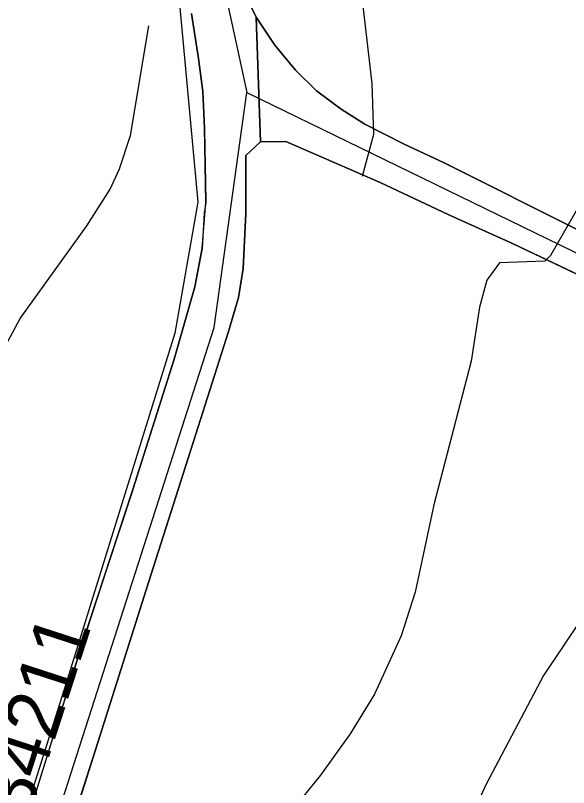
# Model space of a CAD drawing. Extents: x -662620 to -656370, y -1067090 to -1062990.
# Drawn here: x -658362 to -658210.1, y -1064212.1 to -1063999.9 of the extents above; entities that cross this region are included whole.
import ezdxf

# ---------------------------------------------------------------- set-up
doc = ezdxf.new("R2010")
doc.units = 0
for name, color, linetype in [('Organizacni_opatreni_ochranne_zatravnení__protierozni_rozmistovani_plodin__osevni_postup__stridani_plodin', 7, 'Continuous'), ('ORNÁ_PŮDA_-_STÁVAJÍCÍ', 7, 'Continuous'), ('OSTATNÍ_PLOCHA_-_STÁVAJÍCÍ', 7, 'Continuous'), ('POPIS_SILNICE_II__A_III__TŘÍDY', 7, 'Continuous'), ('SILNICE_II__TŘÍDY_A_III__TŘÍDY', 7, 'Continuous'), ('VRSTEVNICE_ZDŮRAZNĚNÁ', 7, 'Continuous'), ('VRSTEVNICE_ZÁKLADNÍ', 7, 'Continuous')]:
    doc.layers.add(name, color=color, linetype=linetype)

msp = doc.modelspace()

# ---------------------------------------------------------------- linework, layer by layer
at = {"layer": 'Organizacni_opatreni_ochranne_zatravnení__protierozni_rozmistovani_plodin__osevni_postup__stridani_plodin'}
msp.add_lwpolyline([(-658555.67, -1063917.69), (-658514.8, -1063868.65), (-658480.95, -1063806.62), (-658480.74, -1063804.9), (-658453.6, -1063813.6), (-658412.5, -1063825.9), (-658354.86, -1063841.27), (-658347.2, -1063843.5), (-658341.2, -1063865.2), (-658317.8, -1063987.8), (-658311.9, -1064051.2), (-658318.2, -1064087.2), (-658348.2, -1064183.7), (-658459.95, -1064537.13), (-658485.23, -1064620.2), (-658629, -1064520)], dxfattribs=at)
at = {"layer": 'ORNÁ_PŮDA_-_STÁVAJÍCÍ'}
for p, q in [((-658295.84, -1064000.45), (-658298.76, -1063994.51)), ((-658313.68, -1063999.42), (-658311.76, -1064011.76)), ((-658290.79, -1064008.12), (-658295.84, -1064000.45)), ((-658285.11, -1064014.98), (-658290.79, -1064008.12)), ((-658311.76, -1064011.76), (-658311.76, -1064011.78)), ((-658311.76, -1064011.78), (-658310.55, -1064020.86)), ((-658279.27, -1064020.64), (-658285.11, -1064014.98)), ((-658272.53, -1064025.68), (-658279.27, -1064020.64)), ((-658310.55, -1064020.88), (-658310.56, -1064020.88)), ((-658310.56, -1064020.88), (-658310.08, -1064030.88)), ((-658310.55, -1064020.86), (-658310.55, -1064020.88)), ((-658266, -1064029.82), (-658272.53, -1064025.68)), ((-658310.08, -1064030.88), (-658310.06, -1064031.27)), ((-658310.06, -1064031.27), (-658309.74, -1064050.97)), ((-658255.21, -1064035.33), (-658266, -1064029.82)), ((-658298.68, -1064038.42), (-658294.7, -1064034.7)), ((-658294.7, -1064034.7), (-658287.77, -1064034.58)), ((-658287.77, -1064034.58), (-658261.83, -1064045.79)), ((-658244.26, -1064040.45), (-658255.21, -1064035.33)), ((-658298.71, -1064054.35), (-658298.68, -1064038.42)), ((-658206.59, -1064059.26), (-658244.26, -1064040.45)), ((-658261.83, -1064045.79), (-658242.93, -1064054.72)), ((-658309.74, -1064051.35), (-658310.14, -1064054.28)), ((-658309.74, -1064050.97), (-658309.74, -1064051.33)), ((-658309.74, -1064051.33), (-658309.74, -1064051.35)), ((-658310.14, -1064054.28), (-658310.71, -1064063.93)), ((-658299.46, -1064069.46), (-658298.71, -1064054.35)), ((-658242.93, -1064054.72), (-658225.46, -1064062.6)), ((-658225.46, -1064062.6), (-658192.61, -1064078.23)), ((-658310.71, -1064063.93), (-658312.75, -1064074.5)), ((-658300.74, -1064077.41), (-658299.46, -1064069.46)), ((-658312.76, -1064074.54), (-658318.41, -1064094.35)), ((-658312.75, -1064074.5), (-658312.76, -1064074.52)), ((-658312.76, -1064074.52), (-658312.76, -1064074.54)), ((-658303.5, -1064086.79), (-658300.74, -1064077.41)), ((-658311.85, -1064113), (-658303.5, -1064086.79)), ((-658318.41, -1064094.35), (-658329.74, -1064130.21)), ((-658325.49, -1064155.74), (-658311.85, -1064113)), ((-658329.75, -1064130.24), (-658337, -1064152.19)), ((-658329.74, -1064130.21), (-658329.75, -1064130.24)), ((-658329.75, -1064130.24), (-658329.75, -1064130.24)), ((-658337, -1064152.19), (-658342.38, -1064168.7)), ((-658340.06, -1064201.68), (-658325.49, -1064155.74)), ((-658342.38, -1064168.7), (-658343.56, -1064172.31)), ((-658343.57, -1064172.34), (-658344.31, -1064174.7)), ((-658343.56, -1064172.31), (-658343.57, -1064172.34)), ((-658344.31, -1064174.7), (-658352.12, -1064199.46)), ((-658352.12, -1064199.46), (-658357.02, -1064215.49)), ((-658353.66, -1064244.7), (-658340.06, -1064201.68))]:
    msp.add_line(p, q, dxfattribs=at)
for points in [[(-658055.32, -1064124.48), (-658061.16, -1064128.24), (-658066.32, -1064130.03), (-658072.29, -1064130.61), (-658077.23, -1064129.66), (-658082.84, -1064127.39), (-658101.3, -1064116.61), (-658149.26, -1064088.78), (-658175.03, -1064074.76), (-658206.59, -1064059.26), (-658244.26, -1064040.45), (-658255.21, -1064035.33), (-658266, -1064029.82), (-658272.53, -1064025.68), (-658279.27, -1064020.64), (-658285.11, -1064014.98), (-658290.79, -1064008.12), (-658295.84, -1064000.45), (-658298.76, -1063994.51)], [(-658313.68, -1063999.42), (-658311.76, -1064011.76), (-658311.76, -1064011.78), (-658310.55, -1064020.86), (-658310.55, -1064020.88), (-658310.56, -1064020.88), (-658310.08, -1064030.88), (-658310.06, -1064031.27), (-658309.74, -1064050.97), (-658309.74, -1064051.33), (-658309.74, -1064051.35), (-658310.14, -1064054.28), (-658310.71, -1064063.93), (-658312.75, -1064074.5), (-658312.76, -1064074.52), (-658312.76, -1064074.54), (-658318.41, -1064094.35), (-658329.74, -1064130.21), (-658329.75, -1064130.24), (-658329.75, -1064130.24), (-658337, -1064152.19), (-658342.38, -1064168.7), (-658343.56, -1064172.31), (-658343.57, -1064172.34), (-658344.31, -1064174.7), (-658352.12, -1064199.46), (-658357.02, -1064215.49)], [(-658353.66, -1064244.7), (-658340.06, -1064201.68), (-658325.49, -1064155.74), (-658311.85, -1064113), (-658303.5, -1064086.79), (-658300.74, -1064077.41), (-658299.46, -1064069.46), (-658298.71, -1064054.35), (-658298.68, -1064038.42), (-658294.7, -1064034.7), (-658287.77, -1064034.58), (-658261.83, -1064045.79), (-658242.93, -1064054.72), (-658225.46, -1064062.6), (-658192.61, -1064078.23)]]:
    msp.add_lwpolyline(points, dxfattribs=at)
at = {"layer": 'OSTATNÍ_PLOCHA_-_STÁVAJÍCÍ'}
for p, q in [((-658298.76, -1063994.51), (-658295.84, -1064000.45)), ((-658311.76, -1064011.76), (-658313.68, -1063999.42)), ((-658294.7, -1064034.7), (-658295.84, -1064000.45)), ((-658295.84, -1064000.45), (-658290.79, -1064008.12)), ((-658294.7, -1064034.7), (-658295.84, -1064000.45)), ((-658295.84, -1064000.45), (-658290.79, -1064008.12)), ((-658295.84, -1064000.45), (-658294.7, -1064034.7)), ((-658290.79, -1064008.12), (-658285.11, -1064014.98)), ((-658290.79, -1064008.12), (-658285.11, -1064014.98)), ((-658310.55, -1064020.86), (-658311.76, -1064011.76)), ((-658285.11, -1064014.98), (-658279.27, -1064020.64)), ((-658285.11, -1064014.98), (-658279.27, -1064020.64)), ((-658279.27, -1064020.64), (-658272.53, -1064025.68)), ((-658279.27, -1064020.64), (-658272.53, -1064025.68)), ((-658310.07, -1064030.86), (-658310.55, -1064020.86)), ((-658272.53, -1064025.68), (-658266, -1064029.82)), ((-658272.53, -1064025.68), (-658266, -1064029.82)), ((-658309.73, -1064051.33), (-658310.07, -1064030.86)), ((-658266, -1064029.82), (-658255.21, -1064035.33)), ((-658266, -1064029.82), (-658255.21, -1064035.33)), ((-658294.7, -1064034.7), (-658298.68, -1064038.42)), ((-658287.77, -1064034.58), (-658294.7, -1064034.7)), ((-658287.77, -1064034.58), (-658294.7, -1064034.7)), ((-658261.83, -1064045.79), (-658287.77, -1064034.58)), ((-658261.83, -1064045.79), (-658287.77, -1064034.58)), ((-658255.21, -1064035.33), (-658244.26, -1064040.45)), ((-658255.21, -1064035.33), (-658244.26, -1064040.45)), ((-658298.68, -1064038.42), (-658298.71, -1064054.35)), ((-658244.26, -1064040.45), (-658206.59, -1064059.26)), ((-658244.26, -1064040.45), (-658206.59, -1064059.26)), ((-658242.93, -1064054.72), (-658261.83, -1064045.79)), ((-658242.93, -1064054.72), (-658261.83, -1064045.79)), ((-658310.69, -1064063.92), (-658309.73, -1064051.33)), ((-658298.71, -1064054.35), (-658299.46, -1064069.46)), ((-658225.46, -1064062.6), (-658242.93, -1064054.72)), ((-658225.46, -1064062.6), (-658242.93, -1064054.72)), ((-658192.61, -1064078.23), (-658225.46, -1064062.6)), ((-658192.61, -1064078.23), (-658225.46, -1064062.6)), ((-658312.75, -1064074.5), (-658310.69, -1064063.92)), ((-658299.46, -1064069.46), (-658300.74, -1064077.41)), ((-658318.41, -1064094.35), (-658312.75, -1064074.5)), ((-658300.74, -1064077.41), (-658303.5, -1064086.79)), ((-658303.5, -1064086.79), (-658311.85, -1064113)), ((-658329.74, -1064130.21), (-658318.41, -1064094.35)), ((-658311.85, -1064113), (-658325.49, -1064155.74)), ((-658343.56, -1064172.31), (-658329.74, -1064130.21)), ((-658325.49, -1064155.74), (-658340.06, -1064201.68)), ((-658357.33, -1064216.49), (-658343.56, -1064172.31)), ((-658340.06, -1064201.68), (-658353.66, -1064244.7))]:
    msp.add_line(p, q, dxfattribs=at)
for points in [[(-658298.76, -1063994.51), (-658295.84, -1064000.45), (-658294.7, -1064034.7), (-658298.68, -1064038.42), (-658298.71, -1064054.35), (-658299.46, -1064069.46), (-658300.74, -1064077.41), (-658303.5, -1064086.79), (-658311.85, -1064113), (-658325.49, -1064155.74), (-658340.06, -1064201.68), (-658353.66, -1064244.7)], [(-658298.76, -1063994.51), (-658295.84, -1064000.45), (-658294.7, -1064034.7), (-658298.68, -1064038.42), (-658298.71, -1064054.35), (-658299.46, -1064069.46), (-658300.74, -1064077.41), (-658303.5, -1064086.79), (-658311.85, -1064113), (-658325.49, -1064155.74), (-658340.06, -1064201.68), (-658353.66, -1064244.7)], [(-658455.1, -1064526.94), (-658443.47, -1064489.71), (-658427.44, -1064439.15), (-658410.32, -1064386.41), (-658398.57, -1064348.73), (-658385.6, -1064308.18), (-658380.79, -1064293.86), (-658376.15, -1064277.51), (-658369.05, -1064255.13), (-658365.28, -1064241.17), (-658357.33, -1064216.49), (-658343.56, -1064172.31), (-658329.74, -1064130.21), (-658318.41, -1064094.35), (-658312.75, -1064074.5), (-658310.69, -1064063.92), (-658309.73, -1064051.33), (-658310.07, -1064030.86), (-658310.55, -1064020.86), (-658311.76, -1064011.76), (-658313.68, -1063999.42)], [(-658455.1, -1064526.94), (-658443.47, -1064489.71), (-658427.44, -1064439.15), (-658410.32, -1064386.41), (-658398.57, -1064348.73), (-658385.6, -1064308.18), (-658380.79, -1064293.86), (-658376.15, -1064277.51), (-658369.05, -1064255.13), (-658365.28, -1064241.17), (-658357.33, -1064216.49), (-658343.56, -1064172.31), (-658329.74, -1064130.21), (-658318.41, -1064094.35), (-658312.75, -1064074.5), (-658310.69, -1064063.92), (-658309.73, -1064051.33), (-658310.07, -1064030.86), (-658310.55, -1064020.86), (-658311.76, -1064011.76), (-658313.68, -1063999.42)], [(-658192.61, -1064078.23), (-658225.46, -1064062.6), (-658242.93, -1064054.72), (-658261.83, -1064045.79), (-658287.77, -1064034.58), (-658294.7, -1064034.7), (-658295.84, -1064000.45), (-658290.79, -1064008.12), (-658285.11, -1064014.98), (-658279.27, -1064020.64), (-658272.53, -1064025.68), (-658266, -1064029.82), (-658255.21, -1064035.33), (-658244.26, -1064040.45), (-658206.59, -1064059.26)], [(-658192.61, -1064078.23), (-658225.46, -1064062.6), (-658242.93, -1064054.72), (-658261.83, -1064045.79), (-658287.77, -1064034.58), (-658294.7, -1064034.7), (-658295.84, -1064000.45), (-658290.79, -1064008.12), (-658285.11, -1064014.98), (-658279.27, -1064020.64), (-658272.53, -1064025.68), (-658266, -1064029.82), (-658255.21, -1064035.33), (-658244.26, -1064040.45), (-658206.59, -1064059.26)]]:
    msp.add_lwpolyline(points, dxfattribs=at)
at = {"layer": 'SILNICE_II__TŘÍDY_A_III__TŘÍDY'}
for points in [[(-658555.07, -1063074.05), (-658540.5, -1063108.4), (-658397.92, -1063563.2), (-658298.44, -1064021.1), (-658133.44, -1064101.46), (-658076.09, -1064145.83), (-658032.54, -1064204.21), (-657875.16, -1064438.43), (-657747.41, -1064633.76), (-657735.37, -1064671.72), (-657740.93, -1064805.95), (-657767.12, -1064860.62), (-657773.05, -1064962.28), (-657761.64, -1065052.54)], [(-658422.27, -1064443.06), (-658307.38, -1064085.64), (-658298.44, -1064021.1)]]:
    msp.add_lwpolyline(points, dxfattribs=at)
at = {"layer": 'VRSTEVNICE_ZDŮRAZNĚNÁ'}
msp.add_lwpolyline([(-658182.89, -1063996.31), (-658191.33, -1064022.33), (-658196.33, -1064033.48), (-658215.05, -1064065.92), (-658216.63, -1064067.49), (-658229.06, -1064067.92), (-658232.49, -1064072.64), (-658234.49, -1064080.07), (-658236.78, -1064094.94), (-658247.07, -1064134.39), (-658252.22, -1064158.4), (-658256.08, -1064170.41), (-658263.36, -1064186.42), (-658270.08, -1064197.28), (-658278.23, -1064208.71), (-658302.67, -1064238.87), (-658307.82, -1064248.88), (-658311.39, -1064264.74), (-658312.53, -1064280.75), (-658311.68, -1064292.19), (-658308.25, -1064315.48)], dxfattribs=at)
at = {"layer": 'VRSTEVNICE_ZÁKLADNÍ'}
for points in [[(-658375.57, -1063738.32), (-658369.71, -1063741.61), (-658354.27, -1063744.61), (-658351.41, -1063746.47), (-658347.41, -1063750.76), (-658340.12, -1063762.76), (-658329.97, -1063785.06), (-658316.54, -1063810.79), (-658307.82, -1063824.51), (-658289.38, -1063850.24), (-658277.09, -1063870.82), (-658269.94, -1063891.4), (-658267.8, -1063906.55), (-658267.8, -1063914.56), (-658272.66, -1063944.57), (-658273.23, -1063956.58), (-658271.51, -1063974.59), (-658266.65, -1063996.6), (-658264.08, -1064018.61), (-658263.65, -1064032.62), (-658266.8, -1064044.2)], [(-658375.57, -1063738.32), (-658369.71, -1063741.61), (-658354.27, -1063744.61), (-658351.41, -1063746.47), (-658347.41, -1063750.76), (-658340.12, -1063762.76), (-658329.97, -1063785.06), (-658316.54, -1063810.79), (-658307.82, -1063824.51), (-658289.38, -1063850.24), (-658277.09, -1063870.82), (-658269.94, -1063891.4), (-658267.8, -1063906.55), (-658267.8, -1063914.56), (-658272.66, -1063944.57), (-658273.23, -1063956.58), (-658271.51, -1063974.59), (-658266.65, -1063996.6), (-658264.08, -1064018.61), (-658263.65, -1064032.62), (-658266.8, -1064044.2)], [(-658532.36, -1064459.7), (-658521.5, -1064437.98), (-658497.06, -1064401.53), (-658488.2, -1064384.81), (-658482.2, -1064368.8), (-658470.47, -1064325.35), (-658465.33, -1064308.77), (-658459.76, -1064293.47), (-658450.89, -1064273.32), (-658443.89, -1064260.17), (-658422.16, -1064223.72), (-658408.87, -1064198.28), (-658385.72, -1064143.54), (-658375, -1064113.81), (-658367.42, -1064095.51), (-658360.7, -1064083.22), (-658342.41, -1064057.78), (-658335.98, -1064047.63), (-658333.4, -1064042.05), (-658330.4, -1064032.91), (-658325.4, -1064002.75)], [(-658532.36, -1064459.7), (-658521.5, -1064437.98), (-658497.06, -1064401.53), (-658488.2, -1064384.81), (-658482.2, -1064368.8), (-658470.47, -1064325.35), (-658465.33, -1064308.77), (-658459.76, -1064293.47), (-658450.89, -1064273.32), (-658443.89, -1064260.17), (-658422.16, -1064223.72), (-658408.87, -1064198.28), (-658385.72, -1064143.54), (-658375, -1064113.81), (-658367.42, -1064095.51), (-658360.7, -1064083.22), (-658342.41, -1064057.78), (-658335.98, -1064047.63), (-658333.4, -1064042.05), (-658330.4, -1064032.91), (-658325.4, -1064002.75)], [(-658136.79, -1064101.57), (-658143.59, -1064110.09), (-658148.16, -1064114.09), (-658172.18, -1064129.67), (-658183.04, -1064138.39), (-658192.61, -1064148.54), (-658206.48, -1064165.69), (-658216.91, -1064181.27), (-658232.78, -1064211.29), (-658249.22, -1064247.3), (-658269.37, -1064281.32), (-658274.52, -1064291.76)], [(-658136.79, -1064101.57), (-658143.59, -1064110.09), (-658148.16, -1064114.09), (-658172.18, -1064129.67), (-658183.04, -1064138.39), (-658192.61, -1064148.54), (-658206.48, -1064165.69), (-658216.91, -1064181.27), (-658232.78, -1064211.29), (-658249.22, -1064247.3), (-658269.37, -1064281.32), (-658274.52, -1064291.76)]]:
    msp.add_lwpolyline(points, dxfattribs=at)

# ---------------------------------------------------------------- texts
at = {"layer": 'POPIS_SILNICE_II__A_III__TŘÍDY'}
msp.add_text('III/34211', height=15, rotation=72, dxfattribs=at).set_placement((-658365.23, -1064242.15))

doc.saveas('drawing.dxf')
